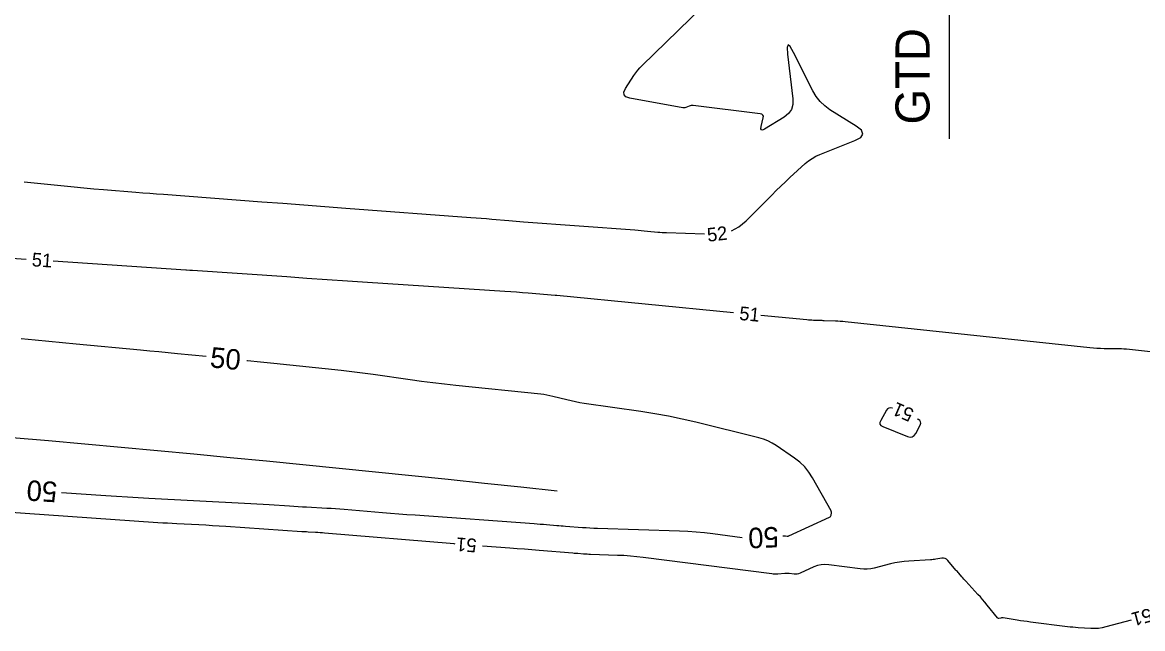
# Model space of a CAD drawing. Extents: x 2384780 to 2405861, y 547869 to 573706.
# Drawn here: x 2397570.6 to 2397734.7, y 552581.6 to 552670.5 of the extents above; entities that cross this region are included whole.
import ezdxf

# ---------------------------------------------------------------- set-up
doc = ezdxf.new("R2010")
doc.units = 0
for name, color, linetype in [('Old_Level_5', 7, 'Continuous'), ('Old_Level_60', 7, 'Continuous'), ('Old_Level_61', 7, 'Continuous'), ('Sheet Plan CELL', 7, 'Continuous')]:
    doc.layers.add(name, color=color, linetype=linetype)

msp = doc.modelspace()

# ---------------------------------------------------------------- linework, layer by layer
at = {"layer": 'Old_Level_5'}
msp.add_arc((2397235.27711, 548796.27853), 3827.90648, 83.79645, 88.92060556, dxfattribs=at)
at = {"layer": 'Old_Level_60'}
for points in [[(2397674.4775, 552639.916), (2397675.5925, 552640.50675), (2397676.66575, 552641.40125), (2397680.402, 552645.17225), (2397681.056, 552645.82425), (2397681.7175, 552646.46825), (2397682.387, 552647.10425), (2397683.06425, 552647.732), (2397685.28875, 552649.76975), (2397685.781, 552650.1815), (2397686.30475, 552650.54325), (2397686.8595, 552650.855), (2397687.44525, 552651.11675), (2397692.5925, 552653.143), (2397693.43175, 552653.60125), (2397693.74375, 552654.1075), (2397693.5285, 552654.66225), (2397692.78625, 552655.265), (2397688.93075, 552657.66725), (2397688.1535, 552658.2265), (2397687.474, 552658.87475), (2397686.8925, 552659.612), (2397686.40875, 552660.4385), (2397683.60275, 552666.05925), (2397683.0965, 552666.946), (2397682.78025, 552667.1975), (2397682.65425, 552666.81375), (2397682.718, 552665.7945), (2397683.493, 552659.27925), (2397683.49025, 552658.449), (2397683.27225, 552657.723), (2397682.8385, 552657.101), (2397682.1895, 552656.5835), (2397679.341, 552654.831), (2397679.0535, 552654.696), (2397678.87425, 552654.711), (2397678.8035, 552654.87625), (2397678.84125, 552655.19175), (2397679.141, 552656.46725), (2397679.1625, 552656.71075), (2397679.098, 552656.89425), (2397678.948, 552657.01825), (2397678.712, 552657.08225), (2397668.88425, 552658.28525), (2397668.72575, 552658.29475), (2397668.57, 552658.284), (2397668.417, 552658.25325), (2397668.2665, 552658.20225), (2397667.77975, 552658.00325), (2397667.6745, 552657.96825), (2397667.56775, 552657.94925), (2397667.45925, 552657.94575), (2397667.34925, 552657.95775), (2397659.574, 552659.3575), (2397659.0255, 552659.53725), (2397658.74025, 552659.832), (2397658.71825, 552660.2415), (2397658.95975, 552660.76575), (2397660.1785, 552662.666), (2397660.45025, 552663.0645), (2397660.74325, 552663.44575), (2397661.05775, 552663.8095), (2397661.3935, 552664.15575), (2397672.02325, 552674.51675)], [(2397570.83825, 552647.107), (2397576.7015, 552646.50225), (2397578.1445, 552646.3575), (2397579.5885, 552646.22125), (2397581.033, 552646.093), (2397582.47825, 552645.973), (2397587.20075, 552645.59475), (2397588.213, 552645.51425), (2397589.225, 552645.435), (2397590.23725, 552645.357), (2397591.2495, 552645.28025), (2397605.648, 552644.19625), (2397608.73325, 552643.964), (2397611.81875, 552643.73175), (2397614.90425, 552643.4995), (2397617.9895, 552643.26725), (2397636.28725, 552641.89), (2397637.0545, 552641.83125), (2397637.8215, 552641.771), (2397638.5885, 552641.709), (2397639.3555, 552641.64525), (2397641.86025, 552641.43425), (2397642.397, 552641.38975), (2397642.934, 552641.3465), (2397643.471, 552641.3045), (2397644.008, 552641.264), (2397660.33125, 552640.04975), (2397660.7925, 552640.014), (2397661.25375, 552639.97575), (2397661.7145, 552639.935), (2397662.17525, 552639.8915), (2397663.67975, 552639.74525), (2397664.0025, 552639.7165), (2397664.32525, 552639.69275), (2397664.6485, 552639.6745), (2397664.97225, 552639.661), (2397670.53775, 552639.47775)], [(2397559.589, 552636.57175), (2397571.10525, 552635.7955)], [(2397575.09625, 552635.5265), (2397594.50975, 552634.21775), (2397594.52025, 552634.21725), (2397594.5305, 552634.2165), (2397594.541, 552634.2155), (2397594.55125, 552634.21475), (2397594.58525, 552634.212), (2397594.5925, 552634.2115), (2397594.59975, 552634.211), (2397594.607, 552634.2105), (2397594.61425, 552634.21), (2397595.09, 552634.1765), (2397595.19175, 552634.16925), (2397595.29375, 552634.16225), (2397595.39575, 552634.15525), (2397595.49775, 552634.14825), (2397609.3195, 552633.20925), (2397612.28125, 552633.0085), (2397615.24325, 552632.8095), (2397618.20525, 552632.6115), (2397621.16725, 552632.415), (2397641.28, 552631.085), (2397642.136, 552631.0265), (2397642.99175, 552630.964), (2397643.84725, 552630.89775), (2397644.7025, 552630.82775), (2397648.64775, 552630.4955), (2397648.67025, 552630.49375), (2397648.6925, 552630.49175), (2397648.71475, 552630.49), (2397648.73725, 552630.4885), (2397648.81025, 552630.483), (2397648.82575, 552630.48175), (2397648.8415, 552630.4805), (2397648.857, 552630.479), (2397648.8725, 552630.47775), (2397674.80075, 552627.957)], [(2397678.782, 552627.57), (2397685.52525, 552626.9145), (2397685.7775, 552626.892), (2397686.03, 552626.8735), (2397686.283, 552626.85925), (2397686.536, 552626.84875), (2397687.363, 552626.8215), (2397687.54025, 552626.81575), (2397687.7175, 552626.80975), (2397687.89475, 552626.804), (2397688.072, 552626.79825), (2397689.7275, 552626.7435), (2397690.082, 552626.7285), (2397690.43625, 552626.70725), (2397690.78975, 552626.67925), (2397691.143, 552626.64475), (2397726.99075, 552622.81275), (2397727.52525, 552622.763), (2397728.0605, 552622.72725), (2397728.59625, 552622.70625), (2397729.133, 552622.69925), (2397730.8875, 552622.7005), (2397731.26325, 552622.6955), (2397731.6385, 552622.68025), (2397732.013, 552622.6545), (2397732.387, 552622.61875), (2397761.1505, 552619.44975)], [(2397698.078, 552613.93225), (2397698.06575, 552613.93675), (2397697.8, 552613.994), (2397697.5675, 552613.9605), (2397697.36825, 552613.836), (2397697.20225, 552613.62075), (2397696.358, 552612.1465), (2397696.24175, 552611.85325), (2397696.2555, 552611.60475), (2397696.39875, 552611.4015), (2397696.6715, 552611.24325)], [(2397696.6715, 552611.24325), (2397700.2915, 552609.788), (2397700.66525, 552609.69525), (2397700.98925, 552609.73775), (2397701.26375, 552609.91525), (2397701.48875, 552610.22775), (2397702.14225, 552611.46925), (2397702.23125, 552611.719), (2397702.21825, 552611.93625), (2397702.10325, 552612.121), (2397701.88625, 552612.27325), (2397701.74375, 552612.34575)], [(2397633.9995, 552594.027), (2397633.8505, 552594.0395), (2397614.8685, 552595.63725), (2397614.537, 552595.66375), (2397614.2055, 552595.68775), (2397613.87375, 552595.70875), (2397613.542, 552595.727), (2397612.4575, 552595.7825), (2397612.22525, 552595.79475), (2397611.993, 552595.808), (2397611.76075, 552595.82225), (2397611.5285, 552595.83725), (2397600.39775, 552596.58475), (2397599.40925, 552596.64925), (2397598.4205, 552596.71), (2397597.4315, 552596.767), (2397596.44225, 552596.82), (2397593.2105, 552596.98725), (2397592.518, 552597.0245), (2397591.82575, 552597.06475), (2397591.1335, 552597.108), (2397590.44175, 552597.154), (2397567.527, 552598.729)], [(2397642.02425, 552593.424), (2397637.9875, 552593.71725)], [(2397733.049, 552582.87525), (2397729.36025, 552581.87375), (2397728.81175, 552581.7485), (2397728.2585, 552581.66875), (2397727.70075, 552581.635), (2397727.138, 552581.64725), (2397725.29275, 552581.7615), (2397724.8975, 552581.78925), (2397724.503, 552581.823), (2397724.109, 552581.86325), (2397723.71575, 552581.9095), (2397718.296, 552582.59225), (2397717.81525, 552582.6545), (2397717.33525, 552582.721), (2397716.85575, 552582.791), (2397716.37675, 552582.865), (2397714.3255, 552583.19), (2397714.23425, 552583.20075), (2397714.143, 552583.20375), (2397714.05175, 552583.199), (2397713.96075, 552583.1865), (2397713.66325, 552583.1335), (2397713.6025, 552583.12975), (2397713.5475, 552583.14175), (2397713.4985, 552583.169), (2397713.45525, 552583.212), (2397711.95825, 552585.09175), (2397711.634, 552585.4915), (2397711.30275, 552585.88525), (2397710.9645, 552586.27325), (2397710.61925, 552586.655), (2397708.84725, 552588.57925), (2397708.70075, 552588.73925), (2397708.55475, 552588.9), (2397708.4095, 552589.06125), (2397708.26475, 552589.223), (2397707.79375, 552589.753), (2397707.693, 552589.86675), (2397707.593, 552589.98125), (2397707.4935, 552590.096), (2397707.3945, 552590.21125), (2397706.1935, 552591.61975), (2397706.0045, 552591.79625), (2397705.7925, 552591.9095), (2397705.5575, 552591.95975), (2397705.2995, 552591.94675), (2397704.41875, 552591.80175), (2397704.22975, 552591.773), (2397704.04, 552591.7495), (2397703.85, 552591.73075), (2397703.65925, 552591.71725), (2397700.473, 552591.53225), (2397699.79275, 552591.47625), (2397699.11775, 552591.38775), (2397698.4475, 552591.2665), (2397697.78275, 552591.1125), (2397695.4155, 552590.50425), (2397694.90675, 552590.39875), (2397694.395, 552590.343), (2397693.88025, 552590.337), (2397693.3625, 552590.381), (2397688.74375, 552590.99225), (2397688.18075, 552591.0285), (2397687.6295, 552590.986), (2397687.08975, 552590.86525), (2397686.562, 552590.66575), (2397684.5425, 552589.743), (2397684.332, 552589.66325), (2397684.1165, 552589.615), (2397683.8965, 552589.59775), (2397683.6715, 552589.61175), (2397682.9295, 552589.70825), (2397682.7705, 552589.72475), (2397682.61125, 552589.73225), (2397682.45175, 552589.73075), (2397682.29225, 552589.7205), (2397681.2735, 552589.62725), (2397681.05525, 552589.61325), (2397680.8375, 552589.61125), (2397680.61975, 552589.62125), (2397680.40225, 552589.643), (2397661.56, 552592.0635), (2397660.6155, 552592.1735), (2397659.66925, 552592.26125), (2397658.721, 552592.3265), (2397657.771, 552592.36925), (2397653.85125, 552592.49975), (2397653.5925, 552592.5095), (2397653.334, 552592.522), (2397653.07575, 552592.537), (2397652.81725, 552592.5545), (2397651.974, 552592.6155), (2397651.79325, 552592.629), (2397651.6125, 552592.64275), (2397651.432, 552592.65725), (2397651.25125, 552592.67225), (2397646.284, 552593.09), (2397645.2195, 552593.17825), (2397644.1545, 552593.263), (2397643.0895, 552593.345), (2397642.02425, 552593.424)]]:
    msp.add_lwpolyline(points, dxfattribs=at)
at = {"layer": 'Old_Level_61'}
for points in [[(2397597.49075, 552621.4895), (2397593.30825, 552621.91125), (2397591.9475, 552622.047), (2397590.58625, 552622.17975), (2397589.225, 552622.30975), (2397587.86325, 552622.437), (2397578.4645, 552623.3045), (2397576.45075, 552623.49275), (2397574.43725, 552623.68525), (2397572.42425, 552623.88225), (2397570.41175, 552624.08375)], [(2397682.03725, 552595.2385), (2397682.048, 552595.2395), (2397682.1335, 552595.245), (2397682.219, 552595.2455), (2397682.30425, 552595.2415), (2397682.3895, 552595.233), (2397682.66775, 552595.19675), (2397682.72675, 552595.193), (2397682.7845, 552595.1975), (2397682.84125, 552595.21025), (2397682.8965, 552595.231), (2397688.85625, 552597.955), (2397688.94225, 552598.0065), (2397689.0085, 552598.073), (2397689.0545, 552598.15475), (2397689.08075, 552598.2515), (2397689.1335, 552598.5925), (2397689.13875, 552598.6645), (2397689.1325, 552598.73425), (2397689.11425, 552598.802), (2397689.08425, 552598.86775), (2397686.3735, 552603.74025), (2397685.84375, 552604.577), (2397685.22875, 552605.33575), (2397684.5285, 552606.01675), (2397683.743, 552606.62), (2397681.03775, 552608.463), (2397680.44525, 552608.8295), (2397679.8275, 552609.13925), (2397679.1845, 552609.39225), (2397678.516, 552609.58825), (2397669.24675, 552611.87), (2397667.25575, 552612.3345), (2397665.25525, 552612.74975), (2397663.245, 552613.11575), (2397661.22525, 552613.4325), (2397652.908, 552614.633), (2397652.26975, 552614.734), (2397651.63475, 552614.852), (2397651.00325, 552614.987), (2397650.375, 552615.139), (2397648.3285, 552615.66375), (2397647.8885, 552615.76775), (2397647.4455, 552615.8555), (2397646.9995, 552615.92675), (2397646.55075, 552615.9815), (2397634.085, 552617.269), (2397632.41275, 552617.45025), (2397630.74275, 552617.64775), (2397629.0745, 552617.862), (2397627.4085, 552618.093), (2397621.9695, 552618.87425), (2397620.80325, 552619.03575), (2397619.6355, 552619.186), (2397618.4665, 552619.32475), (2397617.296, 552619.452), (2397607.43225, 552620.476), (2397605.489, 552620.67675), (2397603.5455, 552620.8765), (2397603.46025, 552620.885)], [(2397576.29375, 552601.57175), (2397582.79975, 552601.1245), (2397584.37525, 552601.0195), (2397585.9515, 552600.92125), (2397587.52775, 552600.82975), (2397589.10475, 552600.74475), (2397603.12225, 552600.01925), (2397604.02775, 552599.9705), (2397604.93275, 552599.9185), (2397605.83775, 552599.863), (2397606.74275, 552599.804), (2397609.698, 552599.6055), (2397610.33125, 552599.56425), (2397610.96475, 552599.5255), (2397611.5985, 552599.48925), (2397612.23225, 552599.45575), (2397615.1985, 552599.304), (2397615.834, 552599.269), (2397616.46925, 552599.22875), (2397617.104, 552599.18325), (2397617.73825, 552599.1325), (2397623.32275, 552598.66225), (2397624.5195, 552598.56325), (2397625.71675, 552598.46775), (2397626.914, 552598.3755), (2397628.11175, 552598.28675), (2397645.55175, 552597.02), (2397646.01075, 552596.986), (2397646.46975, 552596.95075), (2397646.9285, 552596.91425), (2397647.387, 552596.87625), (2397648.885, 552596.75025), (2397649.206, 552596.72375), (2397649.52725, 552596.698), (2397649.8485, 552596.67325), (2397650.16975, 552596.6495), (2397652.68075, 552596.4675), (2397653.21875, 552596.431), (2397653.75725, 552596.4), (2397654.296, 552596.374), (2397654.835, 552596.3535), (2397666.86575, 552595.953), (2397668.09825, 552595.8975), (2397669.32825, 552595.81275), (2397670.55625, 552595.699), (2397671.78175, 552595.55625), (2397676.05625, 552595.00725)]]:
    msp.add_lwpolyline(points, dxfattribs=at)
at = {"layer": 'Sheet Plan CELL'}
msp.add_line((2397706.382, 552694.17975), (2397706.382, 552653.3825), dxfattribs=at)

# ---------------------------------------------------------------- texts
at = {"layer": 'Old_Level_5'}
msp.add_text('GTD', height=5, rotation=90, dxfattribs=at).set_placement((2397703.5275, 552655.5105))
at = {"layer": 'Old_Level_60'}
for s, rotation, p in [('52', 6.3483806, (2397671.02625, 552638.3145)), ('51', 356.143925, (2397571.90225, 552634.7395)), ('51', 354.4475139, (2397675.56625, 552626.878)), ('51', 156.5964472, (2397701.3885, 552613.69875)), ('51', 175.5562667, (2397637.201, 552594.7755)), ('51', 195.1895056, (2397735.81125, 552584.66125))]:
    msp.add_text(s, height=2, rotation=rotation, dxfattribs=at).set_placement(p)
at = {"layer": 'Old_Level_61'}
for rotation, p in [(354.2171639, (2397597.9745, 552619.934)), (176.4459944, (2397575.75075, 552603.12)), (182.2137722, (2397681.352, 552596.555))]:
    msp.add_text('50', height=3, rotation=rotation, dxfattribs=at).set_placement(p)

doc.saveas('drawing.dxf')
